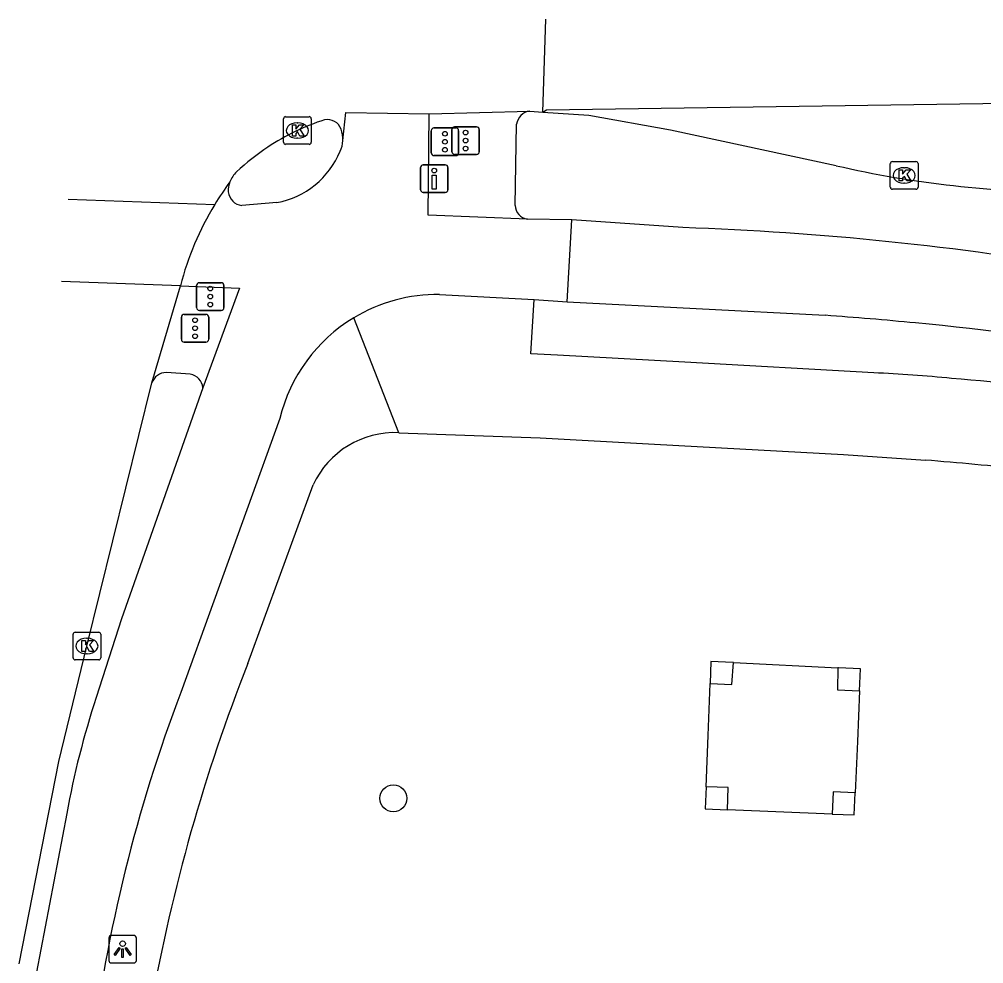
# Model space of a CAD drawing. Extents: x 161355 to 162026, y 386504 to 387459.
# Drawn here: x 161426.65 to 161461.52, y 387424.94 to 387459.1 of the extents above; entities that cross this region are included whole.
import ezdxf

# ---------------------------------------------------------------- set-up
doc = ezdxf.new("R2010")
doc.units = 0
for name, color, linetype in [('IMGEO_Boom', 7, 'Continuous'), ('IMGEO_Drukknoppaal', 7, 'Continuous'), ('IMGEO_Fietspad_gesloten', 7, 'Continuous'), ('IMGEO_Fietspad_open', 7, 'Continuous'), ('IMGEO_Grasland_overig', 7, 'Continuous'), ('IMGEO_Hoogspanningsmast', 7, 'Continuous'), ('IMGEO_Kolk', 7, 'Continuous'), ('IMGEO_Lichtpunt', 7, 'Continuous'), ('IMGEO_Rijbaan_lokaal_gesloten', 7, 'Continuous'), ('IMGEO_Rijbaan_lokaal_open', 7, 'Continuous'), ('IMGEO_Verkeersregelinstallatiepaal', 7, 'Continuous'), ('IMGEO_Voetpad_open', 7, 'Continuous')]:
    doc.layers.add(name, color=color, linetype=linetype)

msp = doc.modelspace()

# ---------------------------------------------------------------- linework, layer by layer
at = {"layer": 'IMGEO_Boom'}
msp.add_circle((161440.177, 387430.925), 0.489, dxfattribs=at)
at = {"layer": 'IMGEO_Drukknoppaal'}
for p, q in [((161441.259, 387453.833), (161442.049, 387453.833)), ((161442.049, 387453.833), (161441.259, 387453.833)), ((161441.159, 387452.933), (161441.159, 387453.733)), ((161441.159, 387453.733), (161441.159, 387452.933)), ((161442.149, 387453.733), (161442.149, 387452.933)), ((161442.149, 387452.933), (161442.149, 387453.733)), ((161442.049, 387452.833), (161441.259, 387452.833)), ((161441.259, 387452.833), (161442.049, 387452.833))]:
    msp.add_line(p, q, dxfattribs=at)
msp.add_lwpolyline([(161441.729, 387453.458), (161441.729, 387452.958), (161441.579, 387452.958), (161441.579, 387453.458), (161441.729, 387453.458)], dxfattribs=at)
msp.add_circle((161441.654, 387453.623), 0.085, dxfattribs=at)
for centre, start, end in [((161441.259, 387453.733), 90, 180), ((161441.259, 387453.733), 90, 180), ((161442.049, 387453.733), 0, 90), ((161442.049, 387453.733), 360, 90), ((161441.259, 387452.933), 180, 270), ((161441.259, 387452.933), 180, 270), ((161442.049, 387452.933), 270, 0), ((161442.049, 387452.933), 270, 0)]:
    msp.add_arc(centre, 0.1, start, end, dxfattribs=at)
at = {"layer": 'IMGEO_Fietspad_gesloten'}
for points in [[(161446.454, 387448.883), (161446.633, 387451.848)], [(161450.642, 387451.565), (161446.633, 387451.848)], [(161446.454, 387448.883), (161455.782, 387448.391)]]:
    msp.add_lwpolyline(points, dxfattribs=at)
for centre, radius, start, end in [((161446.847, 387342.027), 109.603, 80.21729, 88.01578), ((161446.106, 387314.292), 134.448, 84.47494, 85.87304), ((161451.062, 387362.785), 85.703, 74.12375, 84.65126)]:
    msp.add_arc(centre, radius, start, end, dxfattribs=at)
at = {"layer": 'IMGEO_Fietspad_open'}
for points in [[(161445.022, 387451.873), (161441.436, 387452.01), (161441.474, 387455.675)], [(161435.969, 387452.468), (161434.698, 387452.359)], [(161446.633, 387451.848), (161445.022, 387451.873)], [(161432.477, 387449.455), (161434.615, 387449.37), (161433.288, 387445.769)], [(161441.849, 387449.143), (161445.263, 387448.966)], [(161445.263, 387448.966), (161446.454, 387448.883)], [(161433.288, 387445.769), (161430.348, 387437.41), (161429.435, 387434.568)], [(161436.069, 387444.655), (161432.495, 387434.756)], [(161428.371, 387430.373), (161427.271, 387424.643)]]:
    msp.add_lwpolyline(points, dxfattribs=at)
for centre, radius, start, end in [((161437.471, 387454.736), 0.881, 332.0871, 358.1616), ((161435.413, 387455.48), 3.062, 280.4615, 337.8321), ((161435.214, 387452.861), 1.01, 159.1703, 180.3854), ((161434.776, 387452.931), 0.577, 187.6659, 262.2182), ((161441.779, 387443.27), 5.873, 89.3204, 121.1431), ((161441.784, 387443.263), 5.882, 121.14, 166.3073), ((161484.564, 387414.952), 55.708, 159.1757, 173.0775), ((161458.338, 387425.005), 30.444, 161.692, 169.8438)]:
    msp.add_arc(centre, radius, start, end, dxfattribs=at)
at = {"layer": 'IMGEO_Grasland_overig'}
for points in [[(161452.477, 387435.831), (161456.245, 387435.648)], [(161451.481, 387431.342), (161451.551, 387433.196), (161451.623, 387435.08)], [(161457.033, 387434.809), (161456.953, 387432.977), (161456.873, 387431.123)], [(161456.039, 387430.356), (161452.25, 387430.511)]]:
    msp.add_lwpolyline(points, dxfattribs=at)
at = {"layer": 'IMGEO_Hoogspanningsmast'}
for points in [[(161452.477, 387435.831), (161452.452, 387435.837), (161451.653, 387435.877), (161451.623, 387435.08)], [(161451.623, 387435.08), (161452.412, 387435.038), (161452.477, 387435.831)], [(161456.245, 387435.648), (161456.229, 387434.849), (161457.033, 387434.809)], [(161457.033, 387434.809), (161457.068, 387435.608), (161456.269, 387435.648), (161456.245, 387435.648)], [(161451.481, 387431.342), (161451.451, 387430.543), (161452.25, 387430.511)], [(161452.25, 387430.511), (161452.281, 387431.312), (161451.481, 387431.342)], [(161456.873, 387431.123), (161456.073, 387431.158), (161456.039, 387430.356)], [(161456.039, 387430.356), (161456.838, 387430.324), (161456.873, 387431.123)]]:
    msp.add_lwpolyline(points, dxfattribs=at)
at = {"layer": 'IMGEO_Kolk'}
for p, q in [((161436.281, 387455.574), (161437.133, 387455.574)), ((161436.206, 387454.648), (161436.206, 387455.5)), ((161436.694, 387455.354), (161436.719, 387455.354)), ((161437.207, 387455.5), (161437.207, 387454.648)), ((161437.133, 387454.574), (161436.281, 387454.574)), ((161436.717, 387454.794), (161436.692, 387454.794)), ((161458.142, 387453.023), (161458.142, 387453.875)), ((161458.217, 387453.949), (161459.069, 387453.949)), ((161459.143, 387453.875), (161459.143, 387453.023)), ((161458.63, 387453.729), (161458.655, 387453.729)), ((161458.653, 387453.169), (161458.628, 387453.169)), ((161459.069, 387452.949), (161458.217, 387452.949)), ((161428.597, 387436.005), (161428.597, 387436.857)), ((161428.672, 387436.931), (161429.524, 387436.931)), ((161429.598, 387436.857), (161429.598, 387436.005)), ((161429.085, 387436.711), (161429.11, 387436.711)), ((161429.108, 387436.151), (161429.083, 387436.151)), ((161429.524, 387435.931), (161428.672, 387435.931))]:
    msp.add_line(p, q, dxfattribs=at)
for points in [[(161436.281, 387455.574), (161437.133, 387455.574)], [(161436.206, 387454.648), (161436.206, 387455.5)], [(161436.527, 387455.274), (161436.65, 387455.274), (161436.65, 387455.123), (161436.78, 387455.274), (161436.944, 387455.274), (161436.798, 387455.123), (161436.951, 387454.874), (161436.799, 387454.874), (161436.714, 387455.038), (161436.65, 387454.971), (161436.65, 387454.874), (161436.527, 387454.874), (161436.527, 387455.274)], [(161437.207, 387455.5), (161437.207, 387454.648)], [(161437.133, 387454.574), (161436.281, 387454.574)], [(161458.142, 387453.023), (161458.142, 387453.875)], [(161458.217, 387453.949), (161459.069, 387453.949)], [(161459.143, 387453.875), (161459.143, 387453.023)], [(161458.463, 387453.649), (161458.586, 387453.649), (161458.586, 387453.498), (161458.716, 387453.649), (161458.88, 387453.649), (161458.734, 387453.498), (161458.887, 387453.249), (161458.735, 387453.249), (161458.65, 387453.413), (161458.586, 387453.346), (161458.586, 387453.249), (161458.463, 387453.249), (161458.463, 387453.649)], [(161459.069, 387452.949), (161458.217, 387452.949)], [(161428.597, 387436.005), (161428.597, 387436.857)], [(161428.672, 387436.931), (161429.524, 387436.931)], [(161429.598, 387436.857), (161429.598, 387436.005)], [(161428.918, 387436.631), (161429.041, 387436.631), (161429.041, 387436.48), (161429.171, 387436.631), (161429.335, 387436.631), (161429.189, 387436.48), (161429.342, 387436.231), (161429.19, 387436.231), (161429.105, 387436.395), (161429.041, 387436.328), (161429.041, 387436.231), (161428.918, 387436.231), (161428.918, 387436.631)], [(161429.524, 387435.931), (161428.672, 387435.931)]]:
    msp.add_lwpolyline(points, dxfattribs=at)
for centre, start, end in [((161436.283, 387455.498), 91.552, 178.448), ((161436.283, 387455.498), 91.552, 178.448), ((161437.131, 387455.498), 1.552, 88.448), ((161437.131, 387455.498), 1.552, 88.448), ((161436.283, 387454.65), 181.552, 268.448), ((161436.283, 387454.65), 181.552, 268.448), ((161437.131, 387454.65), 271.552, 358.448), ((161437.131, 387454.65), 271.552, 358.448), ((161458.219, 387453.873), 91.552, 178.448), ((161458.219, 387453.873), 91.552, 178.448), ((161459.067, 387453.873), 1.552, 88.448), ((161459.067, 387453.873), 1.552, 88.448), ((161458.219, 387453.025), 181.552, 268.448), ((161458.219, 387453.025), 181.552, 268.448), ((161459.067, 387453.025), 271.552, 358.448), ((161459.067, 387453.025), 271.552, 358.448), ((161428.674, 387436.855), 91.552, 178.448), ((161428.674, 387436.855), 91.552, 178.448), ((161429.522, 387436.855), 1.552, 88.448), ((161429.522, 387436.855), 1.552, 88.448), ((161428.674, 387436.007), 181.552, 268.448), ((161428.674, 387436.007), 181.552, 268.448), ((161429.522, 387436.007), 271.552, 358.448), ((161429.522, 387436.007), 271.552, 358.448)]:
    msp.add_arc(centre, 0.0765, start, end, dxfattribs=at)
for centre, major_axis, ratio, start_param, end_param in [((161436.693, 387455.074), (-0.387, 0.002), 0.722429, 4.712389, 7.853982), ((161436.718, 387455.074), (-0.39, 0.002), 0.717154, 1.570796, 4.712389), ((161458.629, 387453.449), (-0.387, 0.002), 0.722429, 4.712389, 7.853982), ((161458.654, 387453.449), (-0.39, 0.002), 0.717154, 1.570796, 4.712389), ((161429.084, 387436.431), (-0.387, 0.002), 0.722429, 4.712389, 7.853982), ((161429.109, 387436.431), (-0.39, 0.002), 0.717154, 1.570796, 4.712389)]:
    msp.add_ellipse(centre, major_axis=major_axis, ratio=ratio, start_param=start_param, end_param=end_param, dxfattribs=at)
at = {"layer": 'IMGEO_Lichtpunt'}
for p, q in [((161430.792, 387425.967), (161429.984, 387425.967)), ((161430.792, 387425.967), (161429.984, 387425.967)), ((161429.89, 387425.872), (161429.89, 387425.065)), ((161429.89, 387425.872), (161429.89, 387425.065)), ((161430.886, 387425.065), (161430.886, 387425.872)), ((161430.886, 387425.065), (161430.886, 387425.872)), ((161429.984, 387424.971), (161430.792, 387424.971)), ((161429.984, 387424.971), (161430.792, 387424.971))]:
    msp.add_line(p, q, dxfattribs=at)
for points in [[(161430.264, 387425.536), (161430.303, 387425.508), (161430.115, 387425.246), (161430.077, 387425.273), (161430.264, 387425.536)], [(161430.366, 387425.488), (161430.413, 387425.488), (161430.413, 387425.166), (161430.366, 387425.166), (161430.366, 387425.488)], [(161430.476, 387425.508), (161430.514, 387425.535), (161430.701, 387425.273), (161430.662, 387425.245), (161430.476, 387425.508)]]:
    msp.add_lwpolyline(points, dxfattribs=at)
msp.add_circle((161430.389, 387425.67), 0.0994, dxfattribs=at)
for centre, start, end in [((161429.984, 387425.872), 90, 180), ((161429.984, 387425.872), 90, 180), ((161430.792, 387425.872), 0, 90), ((161430.792, 387425.872), 0, 90), ((161429.984, 387425.065), 180, 270), ((161429.984, 387425.065), 180, 270), ((161430.792, 387425.065), 270, 0), ((161430.792, 387425.065), 270, 360)]:
    msp.add_arc(centre, 0.0946, start, end, dxfattribs=at)
at = {"layer": 'IMGEO_Rijbaan_lokaal_gesloten'}
for points in [[(161445.576, 387455.74), (161445.685, 387459.096)], [(161445.576, 387455.74), (161445.712, 387455.826), (161474.768, 387456.241), (161499.444, 387455.752)], [(161438.351, 387454.708), (161438.459, 387455.729), (161441.474, 387455.675)], [(161441.474, 387455.675), (161445.11, 387455.773)], [(161445.11, 387455.773), (161445.576, 387455.74)], [(161428.42, 387452.588), (161433.717, 387452.395)], [(161432.477, 387449.455), (161428.174, 387449.614)], [(161431.446, 387445.944), (161432.477, 387449.455)], [(161426.653, 387424.944), (161428.08, 387432.254), (161429.098, 387436.431), (161431.446, 387445.944)]]:
    msp.add_lwpolyline(points, dxfattribs=at)
for centre, radius, start, end in [((161440.207, 387447.638), 8.219, 107.8302, 123.746), ((161437.794, 387454.954), 0.518, 18.7853, 101.4133), ((161437.361, 387454.759), 0.991, 357.0312, 21.3981), ((161440.514, 387447.125), 8.816, 123.549, 132.9262), ((161435.196, 387452.862), 0.993, 133.7263, 158.8936), ((161442.887, 387446.846), 10.718, 143.5104, 148.8215), ((161443.112, 387446.701), 10.986, 148.7816, 165.4814)]:
    msp.add_arc(centre, radius, start, end, dxfattribs=at)
at = {"layer": 'IMGEO_Rijbaan_lokaal_open'}
msp.add_lwpolyline([(161445.576, 387455.74), (161447.245, 387455.632), (161450.192, 387455.094), (161456.181, 387453.803)], dxfattribs=at)
msp.add_arc((161464.579, 387490.282), 37.434, 257.0351, 270.2198, dxfattribs=at)
at = {"layer": 'IMGEO_Verkeersregelinstallatiepaal'}
for p, q in [((161442.391, 387455.208), (161443.181, 387455.208)), ((161443.181, 387455.208), (161442.391, 387455.208)), ((161441.545, 387454.267), (161441.545, 387455.067)), ((161441.545, 387455.067), (161441.545, 387454.267)), ((161441.645, 387455.167), (161442.435, 387455.167)), ((161442.435, 387455.167), (161441.645, 387455.167)), ((161442.291, 387454.308), (161442.291, 387455.108)), ((161442.291, 387455.108), (161442.291, 387454.308)), ((161442.535, 387455.067), (161442.535, 387454.267)), ((161442.535, 387454.267), (161442.535, 387455.067)), ((161443.281, 387455.108), (161443.281, 387454.308)), ((161443.281, 387454.308), (161443.281, 387455.108)), ((161442.435, 387454.167), (161441.645, 387454.167)), ((161441.645, 387454.167), (161442.435, 387454.167)), ((161443.181, 387454.208), (161442.391, 387454.208)), ((161442.391, 387454.208), (161443.181, 387454.208)), ((161433.062, 387448.668), (161433.062, 387449.468)), ((161433.062, 387449.468), (161433.062, 387448.668)), ((161433.162, 387449.568), (161433.952, 387449.568)), ((161433.952, 387449.568), (161433.162, 387449.568)), ((161434.052, 387449.468), (161434.052, 387448.668)), ((161434.052, 387448.668), (161434.052, 387449.468)), ((161432.512, 387447.524), (161432.512, 387448.324)), ((161432.512, 387448.324), (161432.512, 387447.524)), ((161432.612, 387448.424), (161433.402, 387448.424)), ((161433.402, 387448.424), (161432.612, 387448.424)), ((161433.952, 387448.568), (161433.162, 387448.568)), ((161433.162, 387448.568), (161433.952, 387448.568)), ((161433.502, 387448.324), (161433.502, 387447.524)), ((161433.502, 387447.524), (161433.502, 387448.324)), ((161433.402, 387447.424), (161432.612, 387447.424)), ((161432.612, 387447.424), (161433.402, 387447.424))]:
    msp.add_line(p, q, dxfattribs=at)
for centre in [(161442.04, 387454.957), (161442.786, 387454.998), (161442.04, 387454.667), (161442.786, 387454.708), (161442.786, 387454.418), (161442.04, 387454.377), (161433.557, 387449.358), (161433.557, 387449.068), (161433.557, 387448.778), (161433.007, 387448.214), (161433.007, 387447.924), (161433.007, 387447.634)]:
    msp.add_circle(centre, 0.085, dxfattribs=at)
for centre, start, end in [((161442.391, 387455.108), 90, 180), ((161442.391, 387455.108), 90, 180), ((161443.181, 387455.108), 0, 90), ((161443.181, 387455.108), 360, 90), ((161441.645, 387455.067), 90, 180), ((161441.645, 387455.067), 90, 180), ((161442.435, 387455.067), 0, 90), ((161442.435, 387455.067), 360, 90), ((161441.645, 387454.267), 180, 270), ((161441.645, 387454.267), 180, 270), ((161442.391, 387454.308), 180, 270), ((161442.391, 387454.308), 180, 270), ((161442.435, 387454.267), 270, 0), ((161442.435, 387454.267), 270, 0), ((161443.181, 387454.308), 270, 0), ((161443.181, 387454.308), 270, 0), ((161433.162, 387449.468), 90, 180), ((161433.162, 387449.468), 90, 180), ((161433.952, 387449.468), 0, 90), ((161433.952, 387449.468), 360, 90), ((161433.162, 387448.668), 180, 270), ((161433.162, 387448.668), 180, 270), ((161433.952, 387448.668), 270, 0), ((161433.952, 387448.668), 270, 0), ((161432.612, 387448.324), 90, 180), ((161432.612, 387448.324), 90, 180), ((161433.402, 387448.324), 0, 90), ((161433.402, 387448.324), 360, 90), ((161432.612, 387447.524), 180, 270), ((161432.612, 387447.524), 180, 270), ((161433.402, 387447.524), 270, 0), ((161433.402, 387447.524), 270, 0)]:
    msp.add_arc(centre, 0.1, start, end, dxfattribs=at)
at = {"layer": 'IMGEO_Voetpad_open'}
for points in [[(161444.575, 387452.365), (161444.633, 387455.299)], [(161457.542, 387446.311), (161450.714, 387446.699), (161446.105, 387446.946), (161445.14, 387446.995), (161445.263, 387448.966)], [(161440.374, 387444.147), (161438.742, 387448.297)], [(161432.834, 387446.266), (161431.972, 387446.322)], [(161440.374, 387444.147), (161445.487, 387443.963), (161449.613, 387443.731), (161456.455, 387443.357), (161459.409, 387443.153)], [(161434.917, 387435.797), (161437.279, 387442.258)]]:
    msp.add_lwpolyline(points, dxfattribs=at)
for centre, radius, start, end in [((161445.166, 387455.24), 0.536, 96.0001, 173.6384), ((161445.099, 387452.392), 0.525, 182.9497, 261.5629), ((161431.963, 387445.78), 0.542, 89.0391, 162.3653), ((161432.728, 387445.713), 0.563, 5.6644, 79.1578), ((161455.45, 387397.896), 48.46, 84.1872, 87.5259), ((161450.43, 387322.358), 124.146, 80.25155, 85.41324), ((161440.223, 387440.914), 3.236, 87.3265, 155.4682), ((161447.624, 387296.472), 147.154, 84.00556, 85.40665), ((161494.52, 387412.259), 64.082, 158.44991, 169.94863)]:
    msp.add_arc(centre, radius, start, end, dxfattribs=at)

doc.saveas('drawing.dxf')
